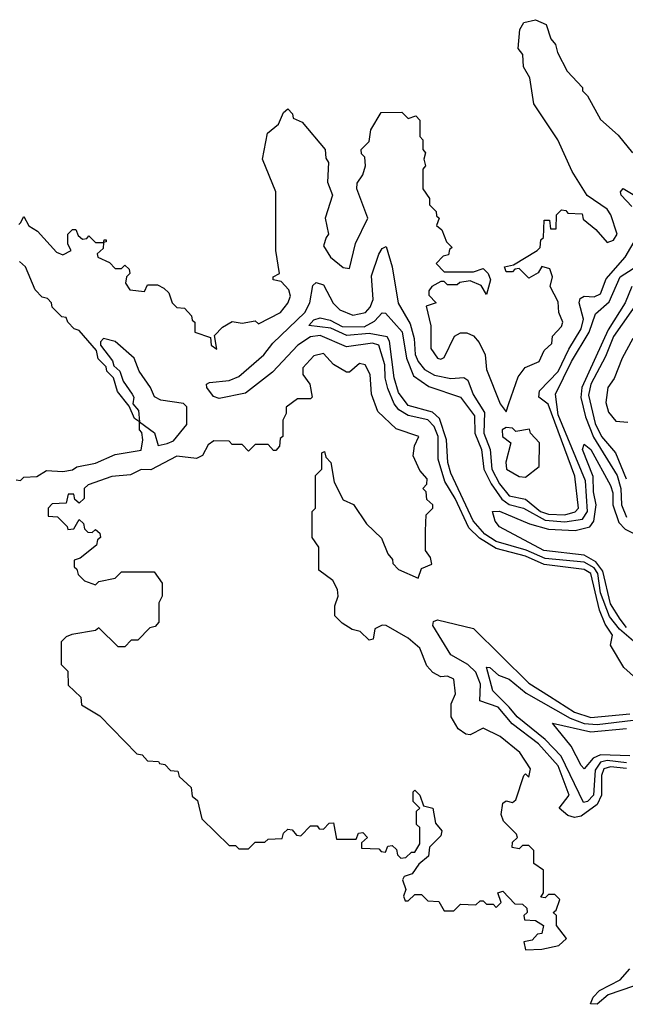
# Model space of a CAD drawing. Extents: x 2494106 to 2685573, y 758056 to 915185.
# Tile 457 of 507: x 2663013 to 2664871, y 868343 to 871363. Entities that reach past the tile are written whole.
import ezdxf

# ---------------------------------------------------------------- set-up
doc = ezdxf.new("R2010")
doc.units = 0

msp = doc.modelspace()

# ---------------------------------------------------------------- linework, layer by layer
at = {"layer": '0CON05XD'}
for points in [[(2663952.5, 870695), (2663945, 870670), (2663966.2, 870635), (2664005, 870603.3), (2664025, 870600), (2664043, 870677), (2664081.2, 870755), (2664047.5, 870845), (2664048.3, 870861.7), (2664065, 870887.5), (2664073.3, 870915), (2664071.7, 870941.7), (2664061.7, 870951.7), (2664060, 870965), (2664085, 870990), (2664090, 871025), (2664121.7, 871078.3), (2664185, 871080), (2664205, 871060), (2664228.3, 871068.3), (2664240, 871055), (2664240, 871005), (2664250, 870995), (2664250, 870965), (2664257.5, 870955), (2664252.5, 870935), (2664257.5, 870915), (2664250, 870905), (2664250, 870845), (2664270, 870815), (2664270, 870795), (2664290, 870775), (2664291.7, 870761.7), (2664300, 870755), (2664291.7, 870731.7), (2664308.3, 870718.3), (2664321.7, 870681.7), (2664340, 870665), (2664331.7, 870658.3), (2664328.3, 870641.7), (2664311.7, 870638.3), (2664290, 870615), (2664315, 870590), (2664405, 870590), (2664435, 870600), (2664450, 870585), (2664457.5, 870565), (2664445, 870520), (2664428.3, 870548.3), (2664395, 870562.5), (2664363, 870557), (2664355, 870550), (2664325, 870550), (2664315, 870560), (2664305, 870560), (2664277.5, 870545), (2664268.3, 870531.7), (2664268.3, 870518.3), (2664290, 870495), (2664260, 870485), (2664273.8, 870423.8), (2664274.3, 870355), (2664294.2, 870325), (2664305, 870322), (2664315, 870327.5), (2664347, 870393), (2664365, 870402.5), (2664385, 870402.5), (2664405, 870393.3), (2664422.7, 870372.7), (2664441.2, 870335), (2664445, 870290), (2664486.7, 870185), (2664505, 870160), (2664513.6, 870186.4), (2664541.7, 870268.3), (2664563.8, 870296.2), (2664606.7, 870315), (2664621.7, 870348.3), (2664645, 870370), (2664647.5, 870392.5), (2664675, 870422.5), (2664678.8, 870435), (2664666.7, 870465), (2664665, 870497.5), (2664640, 870545), (2664647.5, 870575), (2664639.3, 870599.3), (2664615, 870606.7), (2664603, 870587), (2664575, 870570), (2664545, 870600), (2664531.7, 870598.3), (2664525, 870590), (2664505, 870590), (2664500, 870605), (2664528.3, 870611.7), (2664600, 870655), (2664610, 870665), (2664611.7, 870688.3), (2664620, 870695), (2664621.7, 870748.3), (2664638.3, 870748.3), (2664641.7, 870721.7), (2664658.3, 870721.7), (2664660, 870765), (2664675, 870780), (2664688.3, 870778.3), (2664695, 870770), (2664738.3, 870768.3), (2664741.7, 870751.7), (2664780, 870720), (2664815, 870680), (2664835, 870687.5), (2664846.2, 870705), (2664826.7, 870765), (2664815, 870782.5), (2664753.9, 870823.9), (2664708, 870898), (2664663.8, 870995), (2664590, 871105), (2664577.5, 871185), (2664558.3, 871218.3), (2664556.4, 871256.4), (2664542.5, 871275), (2664547, 871333), (2664560, 871355), (2664595, 871363.3), (2664628.3, 871348.3), (2664642.5, 871305), (2664657, 871287), (2664663, 871263), (2664692.5, 871205), (2664740, 871155), (2664740, 871145), (2664755, 871130), (2664795, 871057.5), (2664849.3, 871009.3), (2664893.3, 870955)], [(2663010, 870735), (2663015, 870740), (2663025, 870760), (2663040.7, 870730.7), (2663067.5, 870715), (2663125, 870650), (2663145, 870642.5), (2663170, 870655), (2663160, 870675), (2663160, 870705), (2663175, 870720), (2663185, 870720), (2663191.7, 870701.7), (2663205, 870690), (2663218.3, 870691.7), (2663225, 870700), (2663245, 870680), (2663270, 870680), (2663271.7, 870688.3), (2663278.3, 870688.3), (2663278.3, 870681.7), (2663270, 870680), (2663268.3, 870661.7), (2663250, 870645), (2663252.5, 870635), (2663288.3, 870618.3), (2663305, 870600), (2663325, 870600), (2663335, 870610), (2663348.3, 870598.3), (2663350, 870585), (2663340, 870575), (2663337.5, 870555), (2663350, 870535), (2663395, 870530), (2663405, 870550), (2663435, 870550), (2663455, 870540), (2663470, 870525), (2663480, 870495), (2663495, 870480), (2663518.3, 870478.3), (2663540, 870455), (2663541.7, 870441.7), (2663550, 870435), (2663550, 870405), (2663598.3, 870388.3), (2663600, 870365), (2663617.5, 870352.5), (2663610, 870395), (2663635, 870420), (2663665, 870437.5), (2663695, 870432.5), (2663735, 870440), (2663745, 870430), (2663812.5, 870465), (2663835, 870493.3), (2663843.3, 870515), (2663838.8, 870535), (2663815, 870560), (2663790, 870565), (2663790, 870575), (2663810, 870585), (2663798.8, 870655), (2663798, 870835), (2663758, 870935), (2663773.3, 871015), (2663806.7, 871043.3), (2663821.7, 871078.3), (2663835, 871090), (2663850, 871075), (2663851.7, 871061.7), (2663879.3, 871049.3), (2663950, 870965), (2663951.7, 870938.3), (2663960, 870925), (2663957.5, 870865), (2663972.5, 870825), (2663950, 870755), (2663960, 870705), (2663952.5, 870695)], [(2664890.4, 870790.4), (2664857.8, 870825), (2664856, 870835), (2664864.3, 870845.7), (2664895, 870827.5)], [(2664905, 869341.8), (2664866, 869376), (2664825.5, 869445), (2664831.8, 869475), (2664809.1, 869509.1), (2664791.6, 869551.6), (2664765.1, 869665), (2664745, 869677), (2664622.4, 869692.4), (2664565, 869717.8), (2664475, 869741.2), (2664423.1, 869773.1), (2664390.6, 869805), (2664349.1, 869895), (2664316.9, 869946.9), (2664297.1, 870015), (2664297.1, 870085), (2664284.6, 870115), (2664265, 870136.2), (2664205, 870149.6), (2664176.3, 870166.3), (2664161.9, 870185), (2664142.1, 870232.2), (2664133.9, 870265), (2664132.8, 870305), (2664114.9, 870364.9), (2664095, 870371.1), (2664015, 870360), (2663935, 870395.1), (2663905, 870390.3), (2663865.7, 870365), (2663788.1, 870281.8), (2663705, 870218.1), (2663625, 870201), (2663607.7, 870207.7), (2663587.1, 870235), (2663586.2, 870245), (2663595, 870250), (2663655, 870256.2), (2663685, 870268.6), (2663762.1, 870335), (2663789.3, 870370.7), (2663887, 870465), (2663903, 870495), (2663911.6, 870548.4), (2663922.7, 870557.3), (2663945, 870550.5), (2663974.2, 870494.2), (2663995, 870473.3), (2664035, 870456.9), (2664073.3, 870465), (2664088, 870481.9), (2664096.8, 870505), (2664092.3, 870577.7), (2664115, 870644), (2664125, 870661.2), (2664137.5, 870667.5), (2664155.5, 870605.5), (2664173.9, 870493.9), (2664210.8, 870430.8), (2664222.7, 870385), (2664226, 870336), (2664234.9, 870314.9), (2664255, 870290.8), (2664285, 870272.8), (2664335, 870262.2), (2664375, 870266.2), (2664387.8, 870257.8), (2664404, 870214), (2664438.4, 870158.4), (2664436.4, 870095), (2664456.2, 870045), (2664461, 869985), (2664485, 869939.8), (2664515, 869902.7), (2664565, 869892.3), (2664610.7, 869855), (2664635, 869846.9), (2664685.7, 869845), (2664716.8, 869853.2), (2664727.4, 869865), (2664716.5, 869963.5), (2664634, 870184), (2664605.4, 870205), (2664607.2, 870225), (2664665, 870283.8), (2664697.1, 870353), (2664735.5, 870415), (2664742.4, 870445), (2664729.5, 870495), (2664732.4, 870507.6), (2664744.7, 870515.3), (2664775, 870512.7), (2664795, 870521.9), (2664812, 870568), (2664870.4, 870635), (2664905.4, 870694.6)], [(2663001.7, 869951.7), (2663015, 869950), (2663025, 869960), (2663065, 869962.5), (2663095, 869980), (2663145, 869977.5), (2663175, 869982.5), (2663188.3, 869991.7), (2663245, 870002.5), (2663305, 870030), (2663385, 870042.5), (2663390, 870075), (2663387.5, 870097.5), (2663380, 870105), (2663380, 870130), (2663365, 870140), (2663348.3, 870178.3), (2663313, 870223), (2663300, 870265), (2663280, 870285), (2663278.3, 870298.3), (2663253, 870323), (2663248.3, 870348.3), (2663195, 870410), (2663180, 870415), (2663160, 870435), (2663155, 870450), (2663141.7, 870451.7), (2663111.7, 870481.7), (2663110, 870495), (2663098.3, 870508.3), (2663081.7, 870511.7), (2663060, 870535), (2663030, 870605), (2663011.7, 870621.7)], [(2664910.7, 869445), (2664853.5, 869493.5), (2664822.8, 869532.8), (2664794.9, 869604.9), (2664786.1, 869665), (2664775, 869681.5), (2664745, 869699.2), (2664625, 869710.4), (2664566.2, 869736.2), (2664475, 869762.7), (2664440.3, 869785), (2664404, 869826), (2664335, 869971.8), (2664326.6, 870005), (2664322.7, 870075), (2664300.4, 870140.4), (2664279.4, 870159.4), (2664205, 870179.5), (2664175, 870219.6), (2664161.5, 870265), (2664146.9, 870376.9), (2664140.4, 870390.4), (2664085, 870400.8), (2664016.2, 870395), (2663967.2, 870417.3), (2663900, 870425), (2663915, 870443.1), (2663935, 870449.2), (2663965, 870441.8), (2664002.3, 870422.4), (2664069.2, 870420.8), (2664101.7, 870438.3), (2664125, 870464.2), (2664135, 870462.9), (2664186, 870406), (2664199.7, 870325), (2664220.8, 870270.8), (2664268.2, 870238.2), (2664365, 870205.3), (2664408.5, 870148.5), (2664408.8, 870095), (2664429.5, 870045), (2664436.9, 869985), (2664459.4, 869939.4), (2664492.2, 869892.2), (2664515, 869876.6), (2664558.4, 869865), (2664625, 869828.2), (2664685, 869822.9), (2664739.2, 869830.8), (2664754.4, 869855), (2664748.5, 869948.5), (2664665, 870151.2), (2664656.5, 870215), (2664705.7, 870315), (2664760.4, 870405), (2664778.9, 870461.1), (2664821.7, 870498.3), (2664854.8, 870575), (2664895, 870600)], [(2664890.9, 870545), (2664870, 870495), (2664818.1, 870411.9), (2664737.6, 870235), (2664734.4, 870204.4), (2664748.8, 870145), (2664772.9, 870082.8), (2664845.9, 869965), (2664857.2, 869925), (2664858.7, 869875), (2664875, 869837.8)], [(2664914, 870505), (2664835, 870391.4), (2664810.3, 870329.7), (2664764.9, 870245), (2664757.9, 870212), (2664778.8, 870125), (2664798, 870085), (2664840.7, 870035), (2664873.7, 869955)], [(2663437, 870057), (2663465, 870063.5), (2663485, 870071.5), (2663525, 870121.2), (2663525.7, 870175.7), (2663515, 870186.2), (2663446, 870196), (2663426, 870206), (2663413.8, 870235), (2663378.8, 870285), (2663363.3, 870325), (2663305, 870376.2), (2663270, 870385), (2663260, 870375), (2663260, 870365), (2663297, 870317), (2663301.7, 870301.7), (2663320, 870285), (2663330, 870255), (2663357.5, 870215), (2663362.5, 870205), (2663360, 870185), (2663377.5, 870165), (2663380, 870130), (2663426.1, 870096.1), (2663437, 870057)], [(2664893.8, 870385), (2664861.2, 870325), (2664837, 870263), (2664817.5, 870235), (2664811.2, 870188.8), (2664819.3, 870159.3), (2664841.7, 870131.7), (2664878.3, 870128.3)], [(2664565, 868510), (2664615, 868512.5), (2664667, 868523), (2664690, 868545), (2664660, 868585), (2664660, 868615), (2664650, 868625), (2664658.3, 868631.7), (2664670, 868665), (2664655, 868680), (2664635, 868680), (2664625, 868670), (2664611.7, 868671.7), (2664620, 868685), (2664620, 868755), (2664590, 868775), (2664590, 868815), (2664575, 868830), (2664555, 868830), (2664545, 868820), (2664523.6, 868823.6), (2664525, 868840), (2664540, 868855), (2664537.5, 868865), (2664497.5, 868905), (2664490, 868925), (2664495, 868960), (2664505, 868967.5), (2664525, 868962.5), (2664535, 868970), (2664560, 869045), (2664565, 869050), (2664575, 869040), (2664580, 869065), (2664547.5, 869115), (2664486.7, 869165), (2664435, 869190), (2664395, 869170), (2664381.2, 869171.2), (2664358.3, 869188.3), (2664336.7, 869225), (2664336.7, 869265), (2664350, 869295), (2664345, 869340), (2664325, 869350), (2664305, 869347.5), (2664280.4, 869360.5), (2664261.7, 869381.7), (2664240, 869435), (2664205, 869466), (2664137.5, 869505), (2664125, 869505.8), (2664102.5, 869495), (2664097, 869463), (2664085, 869460), (2664057, 869487), (2664033, 869493), (2664001.7, 869511.7), (2663980, 869535), (2663980, 869565), (2663990, 869595), (2663987.5, 869615), (2663973, 869643), (2663930, 869675), (2663930, 869745), (2663910, 869775), (2663910, 869855), (2663920, 869865), (2663920, 869965), (2663940, 869985), (2663940, 870035), (2663948.3, 870038.3), (2663951.7, 870021.7), (2663967.5, 870005), (2663977.5, 869945), (2664005, 869890), (2664036.7, 869876.7), (2664077, 869817), (2664123, 869773), (2664142.5, 869725), (2664157, 869707), (2664157.5, 869695), (2664175, 869676.7), (2664235, 869650), (2664245, 869680), (2664277, 869693), (2664273.6, 869713.6), (2664257.5, 869735), (2664257.5, 869795), (2664260, 869845), (2664280, 869865), (2664280, 869875), (2664261.7, 869891.7), (2664260, 869915), (2664250, 869925), (2664261.7, 869938.3), (2664262.5, 869955), (2664240, 869980), (2664220, 870025), (2664223.6, 870056.4), (2664237.5, 870085), (2664168, 870108), (2664111.2, 870161.2), (2664092, 870215), (2664087.5, 870275), (2664072.5, 870305), (2664055, 870308.8), (2664025, 870282.5), (2664015, 870282.5), (2663975.8, 870305.8), (2663945, 870339.2), (2663915, 870332.5), (2663881.2, 870295), (2663881.2, 870275), (2663902.5, 870245), (2663910, 870205), (2663905, 870200), (2663865, 870200), (2663830, 870175), (2663830, 870155), (2663820, 870135), (2663820, 870085), (2663811.7, 870078.3), (2663810, 870055), (2663798.3, 870041.7), (2663791.7, 870041.7), (2663775, 870060), (2663735, 870060), (2663715, 870040), (2663695, 870060), (2663665, 870060), (2663655, 870070), (2663608.3, 870071.7), (2663590.7, 870059.3), (2663573, 870027), (2663555, 870017.5), (2663495, 870024.2), (2663415, 869982.5), (2663385, 869983.3), (2663353, 869967), (2663295, 869962.5), (2663223, 869937), (2663210, 869925), (2663210, 869895), (2663195, 869880), (2663181.7, 869891.7), (2663178.3, 869908.3), (2663161.7, 869908.3), (2663155, 869880), (2663111.7, 869878.3), (2663100, 869865), (2663100, 869840), (2663128.3, 869838.3), (2663158.3, 869808.3), (2663160, 869800), (2663178.3, 869801.7), (2663195, 869830), (2663208.3, 869818.3), (2663211.7, 869801.7), (2663221.7, 869791.7), (2663235, 869790), (2663245, 869800), (2663258.3, 869788.3), (2663260, 869775), (2663251.7, 869768.3), (2663248.3, 869751.7), (2663198.3, 869711.7), (2663180, 869705), (2663180, 869685), (2663188.3, 869678.3), (2663191.7, 869661.7), (2663211.7, 869641.7), (2663245, 869630), (2663255, 869640), (2663305, 869650), (2663325, 869670), (2663425, 869670), (2663450, 869635), (2663450, 869595), (2663440, 869575), (2663440, 869515), (2663428.3, 869501.7), (2663411.7, 869498.3), (2663375, 869460), (2663355, 869460), (2663335, 869440), (2663315, 869440), (2663255, 869497.5), (2663245, 869490), (2663173, 869477), (2663155, 869470), (2663140, 869455), (2663140, 869385), (2663160, 869365), (2663161.7, 869321.7), (2663200, 869285), (2663201.7, 869261.7), (2663258.3, 869228.3), (2663371.7, 869111.7), (2663388.3, 869108.3), (2663405, 869090), (2663438.3, 869088.3), (2663441.7, 869081.7), (2663458.3, 869078.3), (2663475, 869060), (2663498.3, 869058.3), (2663501.7, 869041.7), (2663538.3, 869008.3), (2663541.7, 868981.7), (2663558.3, 868968.3), (2663571.7, 868911.7), (2663655, 868830), (2663675, 868830), (2663685, 868820), (2663715, 868820), (2663735, 868840), (2663765, 868840), (2663775, 868850), (2663818.3, 868851.7), (2663821.7, 868868.3), (2663835, 868880), (2663848.3, 868878.3), (2663861.7, 868861.7), (2663875, 868860), (2663905, 868890), (2663925, 868890), (2663931.7, 868881.7), (2663945, 868880), (2663961.7, 868898.3), (2663975, 868900), (2663985, 868850), (2664045, 868850), (2664051.7, 868868.3), (2664065, 868870), (2664080, 868855), (2664061.7, 868838.3), (2664061.7, 868821.7), (2664115, 868820), (2664121.7, 868811.7), (2664135, 868810), (2664141.7, 868828.3), (2664155, 868830), (2664168.3, 868818.3), (2664171.7, 868801.7), (2664181.7, 868791.7), (2664197, 868793), (2664215, 868810), (2664225, 868810), (2664240, 868835), (2664240, 868885), (2664230, 868895), (2664230, 868935), (2664240, 868945), (2664220, 868965), (2664220, 868995), (2664225, 869000), (2664240, 868985), (2664251.7, 868951.7), (2664280, 868945), (2664288.3, 868898.3), (2664307.5, 868875), (2664305, 868860), (2664270, 868825), (2664267, 868797), (2664237, 868773), (2664216.4, 868743.6), (2664192.5, 868735), (2664187.5, 868725), (2664197.5, 868695), (2664190, 868675), (2664195, 868660), (2664205, 868660), (2664225, 868680), (2664245, 868680), (2664265, 868660), (2664298.3, 868658.3), (2664315, 868630), (2664345, 868630), (2664365, 868650), (2664411.7, 868648.3), (2664425, 868660), (2664435, 868660), (2664445, 868650), (2664465, 868650), (2664475, 868640), (2664490, 868655), (2664480, 868685), (2664495, 868690), (2664531.7, 868651.7), (2664555, 868650), (2664568.3, 868638.3), (2664570, 868625), (2664560, 868615), (2664561.7, 868601.7), (2664595, 868600), (2664620, 868585), (2664615, 868560), (2664601.7, 868558.3), (2664585, 868540), (2664560, 868535), (2664565, 868510)], [(2664565, 869960), (2664607, 869993), (2664607.5, 870065), (2664580, 870095), (2664577, 870107), (2664535, 870100), (2664525, 870110), (2664505, 870112.5), (2664493.3, 870105), (2664494, 870085), (2664520, 870065), (2664504.3, 870005.7), (2664506.7, 869985), (2664545, 869962.5), (2664565, 869960)], [(2664875, 869498.9), (2664854.6, 869524.6), (2664825, 869571.2), (2664802.1, 869672.1), (2664780.2, 869700.2), (2664745, 869721.1), (2664620.9, 869735), (2664485, 869808), (2664472, 869825), (2664463.3, 869855), (2664485, 869855.5), (2664577.3, 869817.3), (2664635, 869801), (2664716.9, 869796.9), (2664762, 869808), (2664774.5, 869825.5), (2664781.3, 869875), (2664772.8, 869915), (2664772.3, 869962.3), (2664739.2, 870045), (2664745, 870061.4), (2664765.2, 870045), (2664825, 869934.4), (2664832.2, 869912.2), (2664833, 869875), (2664851.1, 869821.1), (2664870.6, 869800.6), (2664901.2, 869785)], [(2664875, 869066.4), (2664825, 869071.2), (2664805.3, 869065), (2664797.9, 869045), (2664797.8, 868985), (2664784.5, 868955.5), (2664735, 868920.3), (2664715, 868916), (2664695, 868922), (2664668.2, 868945), (2664698.3, 868985), (2664664.7, 869074.7), (2664605, 869142.2), (2664523.5, 869203.5), (2664480.8, 869255), (2664424.4, 869274.4), (2664426.2, 869325), (2664412.3, 869362.3), (2664388.1, 869385), (2664335.2, 869415.2), (2664280.5, 869505), (2664282.2, 869517.8), (2664295, 869521.9), (2664405, 869495.4), (2664575, 869327.9), (2664638.7, 869288.7), (2664715, 869239.3), (2664765, 869222.6), (2664885, 869233.6)], [(2664875, 869083.5), (2664815, 869090.6), (2664794.5, 869085.5), (2664778.8, 869061.1), (2664773, 868985), (2664755, 868965.2), (2664742.3, 868962.3), (2664674.1, 869104.1), (2664625.3, 869155.3), (2664539.5, 869225), (2664514.5, 869254.5), (2664464.8, 869304.8), (2664445, 869377.5), (2664455, 869375.7), (2664482.2, 869352.2), (2664515, 869340.2), (2664567, 869297), (2664701.2, 869221.2), (2664745, 869204.7), (2664785, 869201.3), (2664895, 869214.7)], [(2664885, 869104.9), (2664795, 869108.8), (2664772.2, 869097.8), (2664745, 869065.8), (2664735, 869075.8), (2664704.6, 869135), (2664647.5, 869205), (2664765, 869178.6), (2664875, 869189.2)], [(2664935, 868411.5), (2664817.9, 868372.1), (2664785, 868343), (2664764.1, 868344.1), (2664772.7, 868365), (2664792, 868385), (2664855, 868418.5), (2664885, 868452)]]:
    msp.add_lwpolyline(points, dxfattribs=at)

doc.saveas('drawing.dxf')
